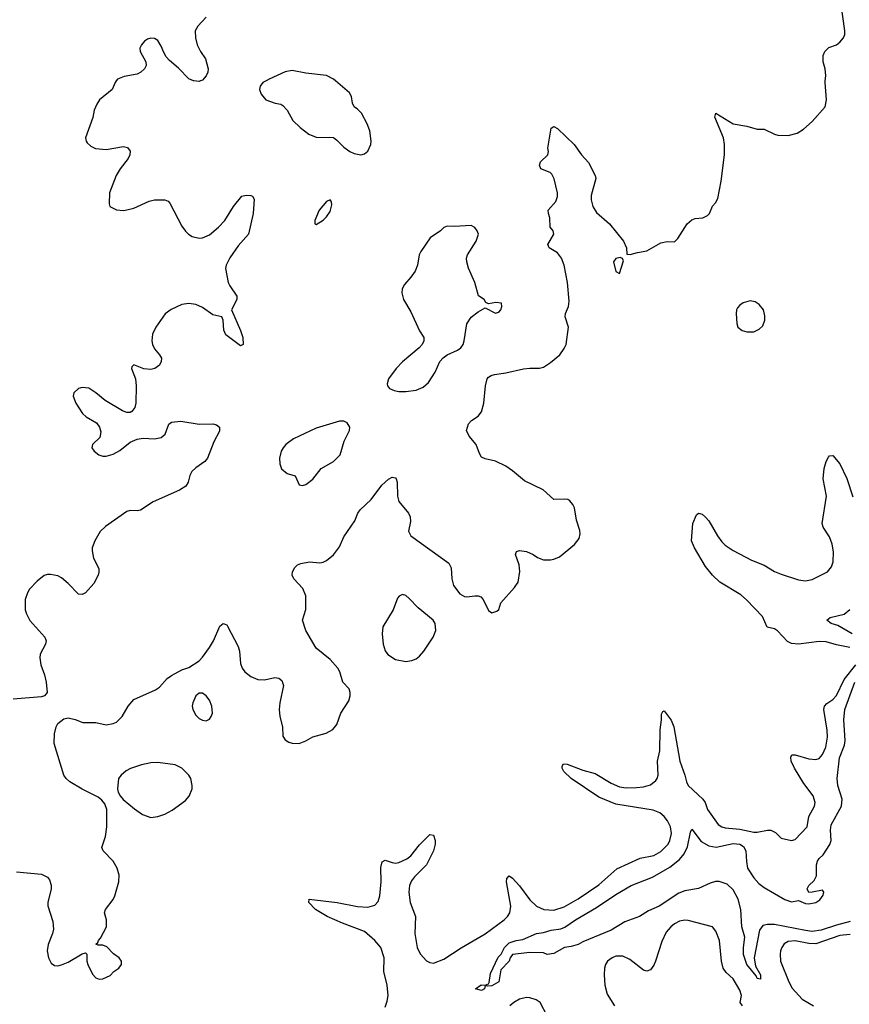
# Model space of a CAD drawing. Header units: inches. Extents: x 1449094 to 1618372, y 389908 to 534307.
# Tile 403 of 494: x 1581088 to 1585905, y 474639 to 480355. Entities that reach past the tile are written whole.
import ezdxf

# ---------------------------------------------------------------- set-up
doc = ezdxf.new("R2010")
doc.units = ezdxf.units.IN
doc.header["$MEASUREMENT"] = 0
doc.layers.add('B5487', color=7, linetype='Continuous')
doc.layers.add('B5488', color=7, linetype='Continuous')

msp = doc.modelspace()

# ---------------------------------------------------------------- linework, layer by layer
at = {"layer": 'B5487', "color": 5}
for points, elevation in [([(1581648.9, 480000), (1581641.6, 479990), (1581624.4, 479950), (1581551.7, 479890), (1581535.1, 479864.9), (1581520.3, 479830), (1581512.1, 479787.9), (1581470.6, 479670), (1581474, 479650), (1581480.4, 479640.4), (1581501.7, 479621.7), (1581527.4, 479607.4), (1581590, 479601.5), (1581690, 479618.4), (1581713.7, 479613.7), (1581730, 479591.3), (1581728, 479570), (1581717.1, 479550), (1581670.4, 479490), (1581647.2, 479450), (1581608.5, 479350), (1581606.8, 479286.8), (1581611, 479271), (1581650, 479251), (1581690, 479247.7), (1581710.8, 479250.8), (1581750, 479260.5), (1581839.2, 479300.8), (1581869.8, 479310.2), (1581930, 479310.3), (1581950, 479301.3), (1581960.3, 479290), (1582030, 479157.1), (1582050, 479128.4), (1582068.4, 479110), (1582090, 479097.4), (1582130, 479087.3), (1582150, 479089.3), (1582190, 479106), (1582242.8, 479150), (1582279.3, 479190), (1582329.9, 479270.1), (1582377.4, 479330), (1582403.1, 479336.9), (1582430, 479334.6), (1582440.3, 479330), (1582450, 479313.4), (1582443.7, 479230), (1582415.8, 479110), (1582356.9, 479043.1), (1582307.2, 478972.8), (1582287.3, 478930), (1582283.5, 478910), (1582298.9, 478830), (1582307.7, 478810), (1582348.2, 478750), (1582349.1, 478730), (1582317, 478670), (1582370.4, 478550), (1582383.8, 478510), (1582384.7, 478470), (1582370, 478462.7), (1582284.7, 478524.8), (1582273.7, 478553.7), (1582269.7, 478610), (1582262, 478630), (1582210, 478642.4), (1582150, 478684.5), (1582110, 478700.9), (1582070, 478707), (1582030, 478701.4), (1581966.7, 478673.3), (1581932.4, 478647.6), (1581877.5, 478570), (1581858.9, 478530), (1581855.2, 478490), (1581859, 478470), (1581870, 478444.2), (1581900.3, 478410), (1581911.5, 478390), (1581910.2, 478370), (1581899.6, 478350), (1581872.7, 478330), (1581850, 478324.8), (1581808.3, 478328.3), (1581750, 478352), (1581739.8, 478340.2), (1581737.3, 478330), (1581759.6, 478270), (1581763.2, 478230), (1581761.8, 478130), (1581755.4, 478104.6), (1581738.8, 478081.2), (1581730, 478075.8), (1581710, 478074.8), (1581683.9, 478083.9), (1581583.7, 478143.7), (1581530, 478189.7), (1581490, 478215.4), (1581450, 478220.5), (1581430, 478214.7), (1581403, 478190), (1581398, 478170), (1581414, 478130), (1581453.1, 478070), (1581474, 478050), (1581534.7, 478014.7), (1581551.5, 477990), (1581558, 477962), (1581552.4, 477930), (1581511, 477890), (1581506, 477870), (1581521, 477850), (1581546.8, 477830), (1581570, 477822), (1581590, 477821.7), (1581630, 477832.9), (1581670, 477854.6), (1581730, 477902.7), (1581770, 477920.9), (1581805.3, 477925.3), (1581870, 477921.6), (1581908.7, 477930), (1581931.6, 477950), (1581953.1, 478006.9), (1581970, 478018.4), (1582023.9, 478023.9), (1582130, 478006.4), (1582210, 478008.4), (1582230, 478003), (1582247.3, 477990), (1582247.3, 477967.3), (1582214.6, 477905.4), (1582179.1, 477810), (1582162.8, 477790), (1582110, 477754.5), (1582087.7, 477732.3), (1582076.4, 477710), (1582066.7, 477670), (1582051.9, 477648.1), (1582015.3, 477624.7), (1581863.6, 477556.4), (1581790, 477508.7), (1581770, 477503.9), (1581730, 477506.9), (1581710, 477499.7), (1581586.9, 477413.1), (1581556, 477384), (1581523.6, 477330), (1581508.9, 477290), (1581507.8, 477272.2), (1581516.9, 477230), (1581547.4, 477170), (1581547.4, 477147.4), (1581543.2, 477130), (1581517.4, 477082.6), (1581470, 477028.3), (1581450, 477017.6), (1581430, 477020.4), (1581370, 477082.5), (1581330, 477115.7), (1581310, 477126.2), (1581265.9, 477134.1), (1581250, 477134.5), (1581230, 477127.8), (1581190, 477095.8), (1581145.3, 477050), (1581132.5, 477027.5), (1581120.3, 476990), (1581120.3, 476930), (1581126.5, 476906.5), (1581146.6, 476866.6), (1581217.1, 476790), (1581233, 476770), (1581241.6, 476750), (1581238, 476730), (1581207.3, 476672.7), (1581204.4, 476650), (1581210.4, 476610), (1581232.2, 476552.2), (1581242.3, 476510), (1581248, 476450), (1581231, 476430), (1581215.1, 476424.9), (1581049.1, 476410.9)], 520), ([(1581070, 475409.2), (1581214.4, 475394.4), (1581250, 475377.3), (1581261.6, 475361.6), (1581270.4, 475330.3), (1581270.4, 475310), (1581250.7, 475230), (1581250.7, 475210.7), (1581279.9, 475119.9), (1581284.5, 475075.5), (1581278.8, 475050), (1581253, 474987), (1581248.2, 474950), (1581254.9, 474910), (1581270, 474878.8), (1581290, 474864.9), (1581310, 474863), (1581330, 474868), (1581370, 474883.8), (1581450, 474933), (1581470, 474938), (1581478, 474930), (1581478, 474890), (1581483.8, 474870), (1581510, 474814), (1581530, 474793.4), (1581550, 474785.5), (1581570, 474787.3), (1581613.2, 474806.8), (1581635.3, 474830), (1581664, 474850), (1581678, 474870), (1581679.3, 474890), (1581665.2, 474910), (1581632.7, 474932.7), (1581593, 474973), (1581570, 474983.7), (1581542.7, 474982.7), (1581529.1, 474989.1), (1581541.2, 474998.8), (1581544.5, 475010), (1581556.6, 475023.4), (1581592.1, 475090), (1581592.6, 475130), (1581579.6, 475170), (1581585.6, 475190), (1581630, 475248.2), (1581639.7, 475270), (1581663, 475350), (1581665.1, 475390), (1581653.3, 475430), (1581630.9, 475470), (1581571.6, 475530), (1581564.7, 475550), (1581586.3, 475613.7), (1581594, 475670), (1581593.3, 475770), (1581582.4, 475802.4), (1581565.1, 475825.1), (1581542.6, 475842.6), (1581450, 475888.3), (1581378.7, 475930), (1581357.7, 475950), (1581344.7, 475970), (1581287.5, 476152.5), (1581289.6, 476210), (1581299.6, 476250), (1581309.7, 476270.3), (1581344.2, 476295.8), (1581370, 476301.6), (1581410, 476292.2), (1581454.4, 476274.4), (1581530, 476275.2), (1581590, 476262.6), (1581630, 476268.7), (1581650, 476277.6), (1581682.4, 476310), (1581717.6, 476370), (1581750, 476408), (1581875.5, 476464.5), (1581898.8, 476481.2), (1581944.5, 476530), (1581970, 476548.4), (1582030, 476580.5), (1582070, 476594), (1582130, 476633.4), (1582150, 476654), (1582190, 476710.6), (1582213.6, 476750), (1582250, 476834.8), (1582270, 476850.8), (1582290, 476842.8), (1582295.1, 476835.1), (1582356.7, 476716.7), (1582363.7, 476690), (1582370, 476618), (1582380.3, 476590), (1582394.9, 476570), (1582430, 476542), (1582470, 476524.2), (1582510, 476523.1), (1582570, 476535.8), (1582592, 476532), (1582610, 476518.8), (1582618.7, 476490), (1582597.4, 476390), (1582594.9, 476350), (1582599, 476310), (1582614.6, 476250), (1582615.2, 476195.2), (1582630, 476174), (1582650, 476160.5), (1582670, 476154.4), (1582710, 476154), (1582750, 476168.7), (1582790, 476191.6), (1582866.9, 476213.1), (1582906.2, 476233.8), (1582930, 476263), (1582951.7, 476330), (1582998.4, 476401.6), (1583007, 476430), (1583007, 476450), (1583000.9, 476470), (1582964.2, 476510), (1582947.7, 476570), (1582935.6, 476590), (1582890, 476640.5), (1582810, 476707.6), (1582749.1, 476809.1), (1582729.6, 476870), (1582748.4, 476931.6), (1582749.7, 477010), (1582732.6, 477052.6), (1582679.5, 477110), (1582669.4, 477130), (1582672.3, 477150), (1582684.7, 477175.3), (1582701.2, 477190), (1582720.7, 477199.3), (1582770, 477208.7), (1582830, 477202.6), (1582850, 477206.7), (1582870, 477216.4), (1582910.9, 477249.1), (1582944.1, 477295.9), (1582970, 477353.4), (1583033.6, 477446.4), (1583051.6, 477490), (1583065.6, 477510), (1583129.6, 477570), (1583190, 477653), (1583230, 477687.3), (1583250, 477698.8), (1583270, 477696), (1583274, 477690), (1583279.1, 477670), (1583281.6, 477590), (1583290, 477558), (1583346, 477490), (1583354.8, 477470), (1583358, 477442), (1583346, 477386), (1583359.6, 477359.6), (1583579.9, 477199.9), (1583593.7, 477173.7), (1583598, 477110), (1583607, 477070), (1583643.2, 477023.2), (1583670, 477006.4), (1583683.9, 477003.9), (1583730.4, 477010.4), (1583750, 477010.4), (1583764.7, 477004.7), (1583779.1, 476990), (1583810, 476926), (1583830, 476911), (1583858.9, 476921.1), (1583870, 476932), (1583881.2, 476970), (1583961.7, 477058.3), (1583981.5, 477090), (1583991.9, 477151.9), (1583987.4, 477190), (1583967.6, 477250), (1583972.3, 477267.7), (1583990, 477274.4), (1584030, 477268.4), (1584070, 477250.4), (1584094, 477234), (1584130, 477220.3), (1584170, 477218.7), (1584190, 477223.1), (1584222.6, 477237.4), (1584310, 477308.5), (1584335.8, 477344.2), (1584341.7, 477370), (1584341, 477390), (1584321.2, 477450), (1584310, 477522), (1584300.5, 477540.5), (1584281.6, 477561.6), (1584270, 477569.4), (1584252.1, 477572.1), (1584190, 477569.6), (1584126.8, 477626.8), (1584018.3, 477678.3), (1583950, 477736.4), (1583910, 477763.5), (1583850, 477793.3), (1583790, 477806), (1583770, 477816.2), (1583757.6, 477837.6), (1583738.9, 477890), (1583697.5, 477937.5), (1583682.9, 477970), (1583693.2, 478010), (1583711.7, 478028.3), (1583750, 478054), (1583770, 478078), (1583782.9, 478130), (1583791.8, 478230), (1583802, 478270), (1583810, 478279.1), (1583825.2, 478290), (1583844.2, 478295.8), (1583910, 478304.4), (1584012.5, 478327.5), (1584050, 478333.1), (1584107, 478333), (1584130, 478338.7), (1584170, 478364.9), (1584224.2, 478410), (1584250, 478446), (1584261, 478470), (1584274.3, 478570), (1584255.8, 478630), (1584256.9, 478650), (1584275, 478690), (1584279, 478721), (1584269.2, 478830), (1584250.4, 478930.4), (1584234.2, 478970), (1584210, 479001.7), (1584162.7, 479030), (1584154.5, 479050), (1584189.4, 479110), (1584185.2, 479130), (1584167.8, 479150), (1584165.7, 479205.7), (1584157.6, 479230), (1584157, 479250), (1584200.3, 479299.7), (1584210.8, 479329.2), (1584209.8, 479350.2), (1584191.9, 479431.9), (1584178.8, 479458.8), (1584168.2, 479468.2), (1584113.2, 479490), (1584106.6, 479510), (1584112.7, 479530), (1584154, 479570), (1584158, 479590), (1584155.1, 479610), (1584174, 479726), (1584190, 479736), (1584210, 479722.8), (1584306.8, 479630), (1584350.4, 479570.4), (1584390, 479526), (1584430.3, 479450.3), (1584433.3, 479433.3), (1584405.5, 479334.5), (1584406.2, 479310), (1584416.6, 479270), (1584436.7, 479236.7), (1584512.4, 479170), (1584594, 479070), (1584611, 479030), (1584614, 478994), (1584632, 478992), (1584675.5, 479004.5), (1584730, 479013), (1584810, 479060.5), (1584847.3, 479067.3), (1584890, 479066), (1584910, 479084.7), (1584964.5, 479170), (1584990, 479193.4), (1585010, 479200.7), (1585055.5, 479204.5), (1585082, 479218), (1585094, 479230), (1585110, 479272), (1585128.9, 479291.1), (1585142, 479318), (1585162, 479418), (1585181.3, 479570), (1585180.5, 479630), (1585174.7, 479670), (1585125.2, 479790), (1585130, 479812), (1585230.5, 479750.5), (1585310, 479738), (1585370, 479720.5), (1585410, 479719.1), (1585470, 479690.6), (1585490, 479685.5), (1585550, 479682.4), (1585602.8, 479697.2), (1585640.1, 479719.9), (1585690, 479763.8), (1585765.6, 479850), (1585773.3, 479890), (1585764.5, 479990), (1585765.8, 480000)], 520), ([(1582138.4, 480000), (1582130, 479996.8), (1582099.3, 479999.3), (1582097.9, 480000)], 520), ([(1582518.2, 480000), (1582499.1, 479990), (1582484.9, 479970), (1582480.7, 479950), (1582490, 479922), (1582518, 479890), (1582570.5, 479870.5), (1582604, 479864), (1582616.4, 479856.4), (1582641.3, 479830), (1582673, 479770), (1582715.5, 479730), (1582767.3, 479690), (1582810, 479674), (1582910, 479670.4), (1582930, 479656.3), (1582970, 479614.8), (1583004.7, 479590), (1583030, 479578.8), (1583068.9, 479571.1), (1583090, 479576), (1583110, 479591.3), (1583126, 479630), (1583129.4, 479650), (1583120.7, 479710), (1583106, 479750), (1583071.9, 479811.9), (1583050, 479835.6), (1583029.4, 479850), (1583020.7, 479870), (1583015.1, 479910), (1583002.9, 479930), (1582920.9, 480000)], 540), ([(1585907.8, 476710), (1585830, 476726.1), (1585770, 476744.4), (1585730, 476744.9), (1585610, 476729.9), (1585570, 476733.7), (1585546.4, 476746.4), (1585488, 476808), (1585470, 476818.4), (1585428.5, 476828.5), (1585401.1, 476890), (1585308.2, 476988.2), (1585276.1, 477016.1), (1585154.2, 477090), (1585110.8, 477130), (1585070, 477181.5), (1585005.4, 477290), (1584989.6, 477330), (1584996, 477430), (1585018.6, 477481.4), (1585030, 477490.8), (1585050, 477484.9), (1585070, 477468.2), (1585090, 477446), (1585139.5, 477359.5), (1585164.9, 477324.9), (1585184.8, 477304.8), (1585230, 477274.6), (1585337.8, 477217.8), (1585410, 477188.4), (1585470, 477152.7), (1585510, 477136.1), (1585610, 477102.7), (1585650, 477097.8), (1585690, 477105.2), (1585779.5, 477150), (1585801.8, 477178.2), (1585812.4, 477207.6), (1585814.1, 477265.9), (1585806, 477310), (1585790, 477352.4), (1585752.5, 477410), (1585746.8, 477430), (1585772.7, 477590), (1585753.8, 477690), (1585758.5, 477750), (1585770, 477790.8), (1585784.2, 477815.8), (1585790, 477824), (1585810, 477824.4), (1585850, 477777), (1585891, 477691), (1585925.7, 477585.7)], 480), ([(1585922.5, 476790), (1585838.8, 476838.8), (1585799, 476850), (1585774, 476870), (1585794.5, 476885.5), (1585875.2, 476904.8), (1585908, 476932)], 460), ([(1583210, 474623.7), (1583222, 474658), (1583227.2, 474690), (1583221.5, 474750), (1583201.4, 474830), (1583203.6, 474910), (1583184.5, 474970), (1583150.6, 475010.6), (1583090, 475061.7), (1582962.6, 475110), (1582874, 475150), (1582805.6, 475190), (1582767.3, 475230), (1582768, 475250), (1582930.8, 475230.8), (1583050, 475206.6), (1583110, 475204.1), (1583150, 475215.6), (1583170, 475235.5), (1583179.8, 475270), (1583187.1, 475350), (1583185.8, 475434.2), (1583193.3, 475466.7), (1583210, 475477.1), (1583250, 475461.7), (1583270, 475459), (1583290, 475462.7), (1583335.9, 475484.1), (1583358.6, 475501.4), (1583410, 475564.9), (1583470, 475624.9), (1583490, 475620.7), (1583500.3, 475590), (1583500.3, 475570), (1583491, 475530), (1583449.1, 475450), (1583380.1, 475379.9), (1583363, 475357), (1583351.3, 475328.7), (1583346.8, 475290), (1583355.3, 475230), (1583386.5, 475150), (1583382.6, 475050), (1583395.7, 474970), (1583413.3, 474933.3), (1583450, 474891.4), (1583470, 474881.2), (1583490, 474878.9), (1583550, 474901.1), (1583652, 474968), (1583790, 475049.1), (1583900.3, 475130), (1583921, 475150), (1583933, 475170), (1583938.8, 475210), (1583915, 475350), (1583916.9, 475370), (1583930, 475386), (1583950, 475371.7), (1583990, 475326.9), (1584050, 475246.2), (1584089.1, 475210), (1584130.6, 475190), (1584190, 475185.5), (1584250, 475205.9), (1584330, 475251.9), (1584450, 475333), (1584554.5, 475425.5), (1584690, 475488.7), (1584770, 475504.2), (1584810, 475526.4), (1584852.5, 475570), (1584863.4, 475590), (1584872.7, 475630), (1584867.2, 475670), (1584850, 475704.2), (1584830, 475730.6), (1584805.7, 475750), (1584765.7, 475765.7), (1584550, 475801.6), (1584450, 475842.7), (1584289.5, 475950), (1584247.8, 475990), (1584238.4, 476010), (1584238, 476022), (1584244.8, 476035.2), (1584266.6, 476033.4), (1584358, 475998), (1584430, 475979.6), (1584523.3, 475923.3), (1584570, 475902), (1584610, 475896.3), (1584670, 475897.1), (1584710, 475901.7), (1584750, 475914), (1584781.9, 475938.1), (1584789.8, 475950.2), (1584794.5, 475970), (1584790.7, 476050), (1584805, 476110), (1584806.4, 476233.6), (1584815.4, 476290), (1584815.5, 476324.5), (1584821.5, 476338.5), (1584830, 476342.8), (1584870, 476288.2), (1584886.9, 476250), (1584922.1, 476050), (1584950.9, 475970), (1584959.8, 475930), (1584970.2, 475910), (1585055.6, 475830), (1585067.8, 475810), (1585081.3, 475770), (1585143.2, 475683.2), (1585164.4, 475670), (1585184.6, 475664.6), (1585270, 475656.1), (1585350, 475639.2), (1585370, 475637.9), (1585430, 475651.1), (1585450, 475650.2), (1585475.9, 475635.9), (1585510, 475604.6), (1585570, 475590.3), (1585590, 475596.5), (1585659.7, 475670), (1585669.7, 475730), (1585703.1, 475790), (1585706.8, 475810), (1585695.5, 475850), (1585641.8, 475921.8), (1585586.2, 476010), (1585567.7, 476050), (1585565.3, 476074.7), (1585572.3, 476087.7), (1585590, 476088.4), (1585670, 476064), (1585710, 476060.2), (1585730, 476066.9), (1585750, 476088.8), (1585768.3, 476131.7), (1585779, 476190), (1585777.3, 476230), (1585757.9, 476350), (1585760.3, 476370), (1585773.9, 476386.1), (1585810, 476409.4), (1585830, 476432.7), (1585875.6, 476524.4), (1585942.5, 476610)], 480), ([(1585910, 475119.4), (1585830, 475099.8), (1585742, 475070), (1585690, 475062.9), (1585650, 475067.1), (1585470, 475103), (1585430, 475103.6), (1585403.8, 475096.2), (1585383.2, 475070), (1585352.9, 474910), (1585361.4, 474861.4), (1585390.4, 474809.6), (1585390, 474785.2), (1585370.5, 474789.5), (1585364, 474804), (1585310, 474869.7), (1585290, 474929), (1585289.9, 474970.1), (1585297.7, 475030), (1585280.2, 475090), (1585275.3, 475190), (1585259.4, 475250), (1585230, 475304.7), (1585196.9, 475336.9), (1585150, 475353), (1585127.6, 475352.4), (1585096.9, 475343.1), (1585030, 475312), (1584950, 475297.4), (1584915.5, 475284.5), (1584800.5, 475210), (1584738.7, 475181.3), (1584686.8, 475150), (1584602, 475118), (1584522.8, 475070), (1584357.6, 475002.4), (1584330, 474987.3), (1584290, 474975.1), (1584250.5, 474969.5), (1584190, 474935.3), (1584150, 474928), (1584130, 474938), (1584050, 474939.5), (1583950, 474929.2), (1583936.3, 474910), (1583930.4, 474889.6), (1583881.2, 474838.8), (1583870, 474769.5), (1583830, 474747.6), (1583804.7, 474744.7), (1583791.6, 474748.4), (1583786.8, 474730), (1583770, 474719.5), (1583735.3, 474730), (1583767.7, 474752.3), (1583790, 474750.5), (1583810, 474758), (1583814.8, 474765.2), (1583822.5, 474817.5), (1583866.2, 474913.8), (1583882.7, 474930), (1583903.7, 474970), (1583930, 474996.4), (1583970.7, 475010.7), (1584010, 475016), (1584088, 475050), (1584130, 475055.8), (1584173.2, 475070), (1584230, 475078.5), (1584253.3, 475086.7), (1584314.7, 475130), (1584437.9, 475202.1), (1584550, 475277.7), (1584638, 475330), (1584763.1, 475376.9), (1584863.7, 475436.3), (1584919.4, 475480.6), (1584946.6, 475513.4), (1584966.1, 475553.9), (1584982.2, 475637.8), (1584990, 475656.3), (1585044.6, 475584.6), (1585090, 475559.1), (1585132.1, 475552.1), (1585230, 475573.2), (1585270, 475568.3), (1585290, 475556.3), (1585304.2, 475530), (1585307.6, 475467.6), (1585314.7, 475430), (1585350, 475372.9), (1585380.1, 475340.1), (1585410, 475316.9), (1585530, 475247), (1585570, 475234.4), (1585610, 475241.6), (1585650, 475224.9), (1585670, 475222.6), (1585710, 475230.3), (1585734.1, 475245.9), (1585753.3, 475273.3), (1585757.6, 475290), (1585750, 475302.7), (1585690, 475289.6), (1585669.3, 475289.3), (1585661.2, 475310), (1585669.5, 475330), (1585701, 475359), (1585715.6, 475384.4), (1585714.7, 475450), (1585719.7, 475470), (1585730, 475486.4), (1585752.7, 475507.3), (1585792.3, 475567.7), (1585799.6, 475590), (1585795.1, 475650), (1585799.2, 475680.8), (1585859.5, 475790), (1585863.6, 475830), (1585839.2, 475910), (1585834.8, 475950), (1585848.2, 476070), (1585877.1, 476143), (1585881.7, 476170), (1585873.8, 476290), (1585879.7, 476350), (1585937, 476510)], 460), ([(1585284.6, 474630), (1585271.8, 474650), (1585278.4, 474690), (1585270, 474721.3), (1585230, 474788.2), (1585190, 474823.9), (1585173.2, 474850), (1585162.5, 474890), (1585150.6, 475010.6), (1585130, 475063.7), (1585110, 475089.5), (1584970, 475126.6), (1584950, 475128.2), (1584918.7, 475121.3), (1584890, 475106.3), (1584868.5, 475090), (1584841.5, 475058.5), (1584816, 475004), (1584779.7, 474890), (1584770, 474867.6), (1584750, 474840.5), (1584730, 474832.4), (1584710, 474838), (1584630, 474899.8), (1584590, 474919.8), (1584550, 474918.5), (1584528.2, 474910), (1584502, 474890), (1584488.9, 474870), (1584484.4, 474850), (1584481.2, 474810), (1584485.4, 474750), (1584499.1, 474699.1), (1584542, 474630)], 480), ([(1585910, 475044), (1585850, 475038.9), (1585710, 474991.4), (1585670, 474992.5), (1585590, 475008.5), (1585550, 475003.2), (1585526.3, 474990), (1585512.6, 474970), (1585505.8, 474950), (1585502.8, 474930), (1585506.4, 474890), (1585554.4, 474770), (1585573.7, 474733.7), (1585631.8, 474670), (1585696.9, 474630)], 480), ([(1584150, 474572.3), (1584109.6, 474650), (1584086, 474666), (1584050, 474677.3), (1584030, 474678), (1583990, 474669.8), (1583957, 474650), (1583934.9, 474630)], 480)]:
    msp.add_lwpolyline(points, dxfattribs=dict(at, elevation=elevation))
for points, elevation in [([(1582890, 479308.7), (1582870, 479299), (1582827.7, 479250), (1582801, 479190), (1582802, 479170), (1582810, 479166), (1582850, 479191), (1582870, 479211), (1582890, 479241), (1582901.2, 479281.2), (1582898, 479298)], 540), ([(1583710, 479160.9), (1583610, 479155.1), (1583570, 479157.2), (1583550.7, 479149.3), (1583531.3, 479130), (1583470.5, 479089.5), (1583416.3, 479010), (1583408, 478990), (1583398, 478930), (1583384.1, 478895.9), (1583359.9, 478860.1), (1583321.4, 478818.6), (1583307.9, 478792.1), (1583306.8, 478770), (1583317.3, 478730), (1583359, 478659), (1583408.7, 478548.7), (1583434.8, 478510), (1583434, 478490), (1583425.5, 478470), (1583408.2, 478450), (1583311.4, 478368.6), (1583274.4, 478330), (1583228.5, 478270), (1583222, 478242), (1583224, 478230), (1583234.9, 478214.9), (1583262, 478202), (1583290, 478197.1), (1583330, 478197.6), (1583390, 478204.6), (1583430, 478222.3), (1583461.7, 478250), (1583499.7, 478310), (1583528.4, 478371.5), (1583547.1, 478392.9), (1583569.7, 478410.3), (1583630, 478436.4), (1583650, 478450.6), (1583662.4, 478470), (1583668, 478490), (1583684.2, 478590), (1583710, 478628), (1583750, 478658.8), (1583790, 478682), (1583850, 478651.3), (1583870, 478658), (1583882, 478670), (1583888, 478690), (1583886, 478710), (1583853.6, 478713.6), (1583810, 478706), (1583794, 478714), (1583784, 478730), (1583752, 478752), (1583731.1, 478830), (1583693.7, 478913.7), (1583683.5, 478950), (1583682.4, 478970), (1583687.3, 478990), (1583737.6, 479070), (1583751.5, 479110), (1583744.5, 479130), (1583730, 479149.3)], 540), ([(1584574.6, 478974.6), (1584550, 478968.7), (1584536, 478950), (1584550, 478894), (1584570, 478882), (1584594.6, 478954.6), (1584588.4, 478968.4)], 520), ([(1585330, 478722.4), (1585289, 478711), (1585270, 478698.4), (1585256.9, 478683.1), (1585250.4, 478670), (1585248.8, 478650), (1585251.8, 478591.8), (1585258, 478570), (1585282.8, 478550), (1585310, 478543.1), (1585350, 478543.6), (1585382, 478558), (1585402.4, 478577.6), (1585414.3, 478610), (1585415.4, 478635.4), (1585407.3, 478670), (1585381.7, 478701.7), (1585357.7, 478717.7)], 520), ([(1582970, 478025.2), (1582945.2, 478025.2), (1582810, 477983.5), (1582678.2, 477921.8), (1582633.4, 477890), (1582617.1, 477870), (1582606.7, 477850), (1582596.4, 477810), (1582597.5, 477777.5), (1582608.3, 477748.3), (1582641.1, 477721.1), (1582687.3, 477707.3), (1582710, 477654.8), (1582730, 477650.4), (1582750, 477657.6), (1582790, 477688.4), (1582838.4, 477750), (1582910, 477790.4), (1582949.6, 477830), (1582971.2, 477908.8), (1583002.7, 477970), (1583005.2, 477990), (1582990, 478014)], 540), ([(1583310, 477019), (1583290.7, 477009.3), (1583282.5, 476997.5), (1583256.4, 476930), (1583195.6, 476830), (1583192.8, 476790), (1583199.1, 476730), (1583210, 476690.7), (1583224.6, 476670), (1583270, 476641.1), (1583330, 476630.4), (1583364.4, 476635.6), (1583390, 476645.5), (1583410, 476660.7), (1583435.1, 476690), (1583489.7, 476770.3), (1583504.2, 476810), (1583500.5, 476850), (1583489.6, 476870), (1583401.8, 476941.8), (1583350, 476996), (1583330, 477013.2)], 520), ([(1582150, 476446), (1582130, 476446), (1582110, 476429.2), (1582092.4, 476390), (1582088.9, 476370), (1582092.7, 476350), (1582110, 476317.3), (1582130, 476299.1), (1582150, 476288), (1582170, 476284.9), (1582190, 476294.8), (1582199.5, 476310), (1582207, 476330), (1582204.2, 476370), (1582190, 476405.2), (1582170, 476429.4)], 520), ([(1581890, 476043.8), (1581850, 476042), (1581794.8, 476030), (1581731.1, 476008.9), (1581705.1, 475994.9), (1581676.4, 475970), (1581661.6, 475950), (1581654.8, 475890), (1581658.8, 475870), (1581670.8, 475850), (1581688.9, 475828.9), (1581753.7, 475773.7), (1581801.8, 475741.8), (1581850, 475724), (1581890, 475729.4), (1581930, 475743.5), (1581974, 475766), (1582050, 475822.4), (1582072.6, 475847.4), (1582088.7, 475890), (1582089.8, 475910), (1582081.5, 475950), (1582069.8, 475970), (1582030, 476009.8), (1581990, 476028.9)], 520)]:
    msp.add_lwpolyline(points, close=True, dxfattribs=dict(at, elevation=elevation))
at = {"layer": 'B5488', "color": 5}
for points, elevation in [([(1585765.8, 480000), (1585769.6, 480030), (1585765.1, 480070), (1585753.8, 480110), (1585753.5, 480146.5), (1585763.1, 480170), (1585786.2, 480193.9), (1585830, 480208.9), (1585850, 480224.9), (1585870.7, 480249.3), (1585878.5, 480270), (1585879.8, 480290), (1585857.4, 480442.6)], 520), ([(1582170.8, 480370.8), (1582122, 480318), (1582107.6, 480290), (1582107.8, 480250), (1582119, 480210), (1582137.8, 480170), (1582167.2, 480127.2), (1582181.3, 480070), (1582180.1, 480050), (1582171.4, 480028.6), (1582150, 480004.5), (1582138.4, 480000)], 520), ([(1582097.9, 480000), (1582070, 480012.6), (1582010, 480073.5), (1581957.8, 480117.8), (1581938.8, 480138.8), (1581924.1, 480164.1), (1581910, 480200.9), (1581890, 480235.1), (1581870, 480246), (1581850, 480247.8), (1581830, 480241.6), (1581813.4, 480230), (1581795.8, 480210), (1581786.3, 480190), (1581786.5, 480170), (1581821.1, 480110), (1581821.7, 480090), (1581812, 480070), (1581790.3, 480050), (1581770, 480039.3), (1581694.4, 480025.6), (1581656.3, 480010), (1581648.9, 480000)], 520), ([(1582920.9, 480000), (1582909.2, 480010), (1582870, 480031.1), (1582750, 480045.4), (1582670, 480060.4), (1582630, 480052.6), (1582537.3, 480010), (1582518.2, 480000)], 540)]:
    msp.add_lwpolyline(points, dxfattribs=dict(at, elevation=elevation))

doc.saveas('drawing.dxf')
